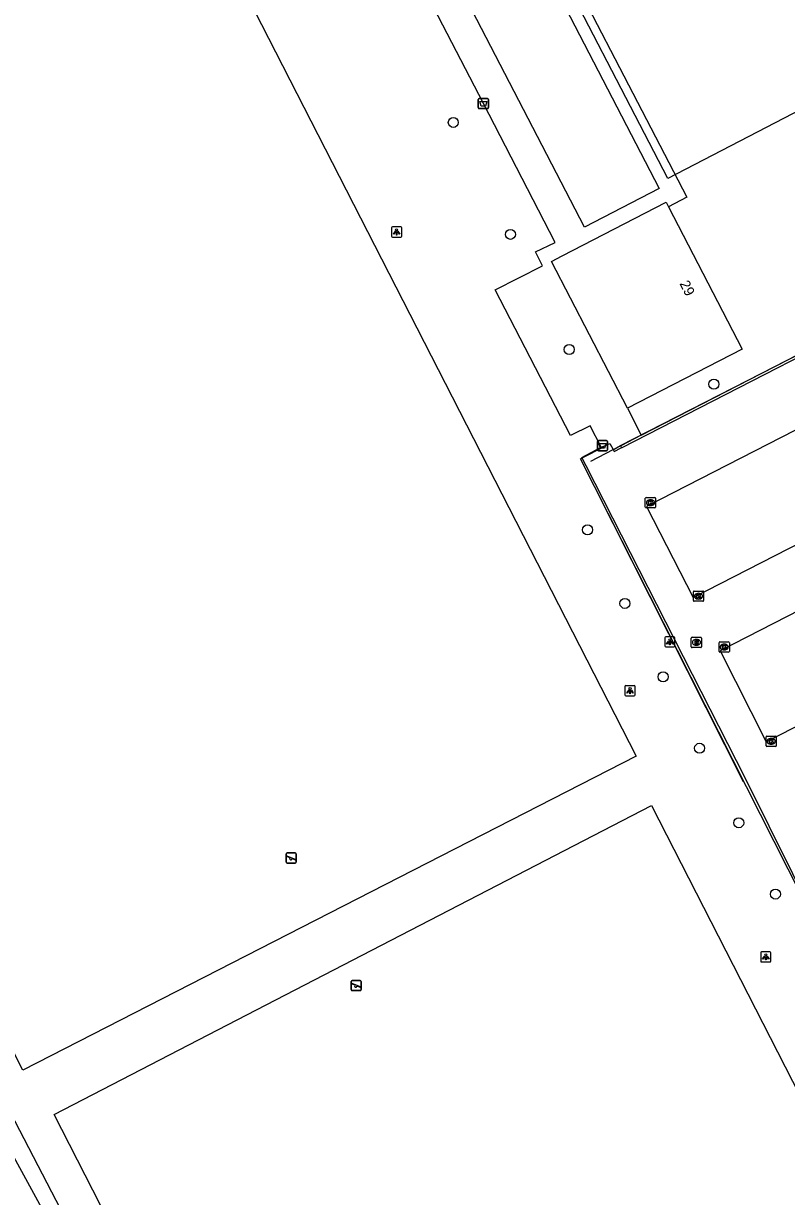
# Model space of a CAD drawing. Extents: x 158838 to 160074, y 386376 to 387776.
# Drawn here: x 159688.3 to 159762.7, y 387239.8 to 387354.1 of the extents above; entities that cross this region are included whole.
import ezdxf

# ---------------------------------------------------------------- set-up
doc = ezdxf.new("R2010")
doc.units = 0
for name, color, linetype in [('IMGEO_Afvalbak', 7, 'Continuous'), ('IMGEO_Boom', 7, 'Continuous'), ('IMGEO_Groenvoorziening', 7, 'Continuous'), ('IMGEO_Hek', 7, 'Continuous'), ('IMGEO_Kolk', 7, 'Continuous'), ('IMGEO_Lichtpunt', 7, 'Continuous'), ('IMGEO_Pand', 7, 'Continuous'), ('IMGEO_Pand_nummerreeks', 7, 'Continuous'), ('IMGEO_Pand_vergunning_verleend', 7, 'Continuous'), ('IMGEO_Rijbaan_lokaal_open', 7, 'Continuous'), ('IMGEO_Rioolput', 7, 'Continuous'), ('IMGEO_Speelvoorziening', 7, 'Continuous'), ('IMGEO_Voetpad_open', 7, 'Continuous')]:
    doc.layers.add(name, color=color, linetype=linetype)

msp = doc.modelspace()

# ---------------------------------------------------------------- linework, layer by layer
at = {"layer": 'IMGEO_Afvalbak'}
for p, q in [((159732.74, 387346.82), (159733.53, 387346.82)), ((159733.53, 387346.82), (159732.74, 387346.82)), ((159732.64, 387345.92), (159732.64, 387346.72)), ((159732.64, 387346.72), (159732.64, 387345.92)), ((159733.53, 387345.82), (159732.74, 387345.82)), ((159732.74, 387345.82), (159733.53, 387345.82)), ((159733.63, 387346.72), (159733.63, 387345.92)), ((159733.63, 387345.92), (159733.63, 387346.72)), ((159744.27, 387312.58), (159744.27, 387313.38)), ((159744.27, 387313.38), (159744.27, 387312.58)), ((159744.37, 387313.48), (159745.15, 387313.48)), ((159745.15, 387313.48), (159744.37, 387313.48)), ((159745.15, 387312.48), (159744.37, 387312.48)), ((159744.37, 387312.48), (159745.15, 387312.48)), ((159745.25, 387313.38), (159745.25, 387312.58)), ((159745.25, 387312.58), (159745.25, 387313.38))]:
    msp.add_line(p, q, dxfattribs=at)
for points in [[(159732.79, 387346.53), (159733.49, 387346.53), (159733.34, 387346.06), (159732.94, 387346.06), (159732.79, 387346.53)], [(159744.41, 387313.19), (159745.11, 387313.19), (159744.96, 387312.72), (159744.56, 387312.72), (159744.41, 387313.19)]]:
    msp.add_lwpolyline(points, dxfattribs=at)
for centre, start, end in [((159732.74, 387346.72), 90, 180), ((159732.74, 387346.72), 90, 180), ((159733.53, 387346.72), 0, 90), ((159733.53, 387346.72), 360, 90), ((159732.74, 387345.92), 180, 270), ((159732.74, 387345.92), 180, 270), ((159733.53, 387345.92), 270, 0), ((159733.53, 387345.92), 270, 0), ((159744.37, 387313.38), 90, 180), ((159744.37, 387313.38), 90, 180), ((159744.37, 387312.58), 180, 270), ((159744.37, 387312.58), 180, 270), ((159745.15, 387313.38), 0, 90), ((159745.15, 387313.38), 360, 90), ((159745.15, 387312.58), 270, 0), ((159745.15, 387312.58), 270, 0)]:
    msp.add_arc(centre, 0.1, start, end, dxfattribs=at)
at = {"layer": 'IMGEO_Boom'}
for centre in [(159730.21, 387344.48), (159735.78, 387333.57), (159741.51, 387322.35), (159755.62, 387318.97), (159743.3, 387304.78), (159746.94, 387297.61), (159750.66, 387290.45), (159754.22, 387283.49), (159758.04, 387276.23), (159761.61, 387269.28)]:
    msp.add_circle(centre, 0.489, dxfattribs=at)
at = {"layer": 'IMGEO_Groenvoorziening'}
for points in [[(159748.05, 387282.73), (159688.23, 387252.12), (159642.62, 387341.64), (159702.54, 387371.55), (159748.05, 387282.73)], [(159632.72, 387355.94), (159686.13, 387249.72), (159722.61, 387179.43), (159735.75, 387153)], [(159748.54, 387314), (159801.52, 387341.21)], [(159766.36, 387266.8), (159765.55, 387266.39), (159742.62, 387311.69), (159742.78, 387311.77)], [(159652.99, 387304.82), (159655.49, 387303.01), (159670.69, 387275.54), (159684.14, 387249.87), (159686.55, 387245.13), (159695.13, 387229.41), (159707.11, 387205.18), (159719.16, 387181.9), (159728.39, 387164.38), (159734.06, 387152.55), (159734.16, 387152.35)], [(159749.52, 387277.92), (159796.56, 387186.02), (159738.13, 387156.2), (159691.3, 387247.79), (159749.52, 387277.92)]]:
    msp.add_lwpolyline(points, dxfattribs=at)
at = {"layer": 'IMGEO_Hek'}
for points in [[(159743.62, 387311.47), (159745.78, 387312.6), (159745.88, 387312.65), (159746.52, 387312.98), (159778.13, 387329.18), (159801.67, 387341.2), (159803.48, 387342.13)], [(159758.51, 387280.21), (159743.96, 387309.01), (159742.74, 387311.42), (159742.61, 387311.69), (159742.78, 387311.78), (159744.9, 387312.86)]]:
    msp.add_lwpolyline(points, dxfattribs=at)
at = {"layer": 'IMGEO_Kolk'}
for p, q in [((159749.01, 387307.92), (159749.86, 387307.92)), ((159748.93, 387306.99), (159748.93, 387307.85)), ((159749.86, 387306.92), (159749.01, 387306.92)), ((159749.42, 387307.7), (159749.45, 387307.7)), ((159749.44, 387307.14), (159749.42, 387307.14)), ((159749.93, 387307.85), (159749.93, 387306.99)), ((159753.69, 387298.81), (159754.54, 387298.81)), ((159753.61, 387297.88), (159753.61, 387298.74)), ((159754.54, 387297.81), (159753.69, 387297.81)), ((159754.1, 387298.59), (159754.13, 387298.59)), ((159754.12, 387298.03), (159754.1, 387298.03)), ((159754.61, 387298.74), (159754.61, 387297.88)), ((159756.12, 387292.92), (159756.12, 387293.78)), ((159756.19, 387293.85), (159757.05, 387293.85)), ((159756.63, 387293.07), (159756.6, 387293.07)), ((159756.61, 387293.63), (159756.63, 387293.63)), ((159757.12, 387293.78), (159757.12, 387292.92)), ((159757.05, 387292.85), (159756.19, 387292.85)), ((159760.7, 387283.74), (159760.7, 387284.6)), ((159760.78, 387284.67), (159761.63, 387284.67)), ((159761.19, 387284.45), (159761.21, 387284.45)), ((159761.7, 387284.6), (159761.7, 387283.74)), ((159761.63, 387283.67), (159760.78, 387283.67)), ((159761.21, 387283.89), (159761.19, 387283.89))]:
    msp.add_line(p, q, dxfattribs=at)
for points in [[(159749.01, 387307.92), (159749.86, 387307.92)], [(159748.93, 387306.99), (159748.93, 387307.85)], [(159749.86, 387306.92), (159749.01, 387306.92)], [(159749.25, 387307.62), (159749.38, 387307.62), (159749.38, 387307.47), (159749.51, 387307.62), (159749.67, 387307.62), (159749.53, 387307.47), (159749.68, 387307.22), (159749.53, 387307.22), (159749.44, 387307.39), (159749.38, 387307.32), (159749.38, 387307.22), (159749.25, 387307.22), (159749.25, 387307.62)], [(159749.93, 387307.85), (159749.93, 387306.99)], [(159753.69, 387298.81), (159754.54, 387298.81)], [(159753.61, 387297.88), (159753.61, 387298.74)], [(159754.54, 387297.81), (159753.69, 387297.81)], [(159753.93, 387298.51), (159754.06, 387298.51), (159754.06, 387298.36), (159754.19, 387298.51), (159754.35, 387298.51), (159754.2, 387298.36), (159754.36, 387298.11), (159754.2, 387298.11), (159754.12, 387298.28), (159754.06, 387298.21), (159754.06, 387298.11), (159753.93, 387298.11), (159753.93, 387298.51)], [(159754.61, 387298.74), (159754.61, 387297.88)], [(159756.12, 387292.92), (159756.12, 387293.78)], [(159756.19, 387293.85), (159757.05, 387293.85)], [(159756.44, 387293.55), (159756.56, 387293.55), (159756.56, 387293.4), (159756.69, 387293.55), (159756.86, 387293.55), (159756.71, 387293.4), (159756.86, 387293.15), (159756.71, 387293.15), (159756.63, 387293.32), (159756.56, 387293.25), (159756.56, 387293.15), (159756.44, 387293.15), (159756.44, 387293.55)], [(159757.12, 387293.78), (159757.12, 387292.92)], [(159757.05, 387292.85), (159756.19, 387292.85)], [(159760.7, 387283.74), (159760.7, 387284.6)], [(159760.78, 387284.67), (159761.63, 387284.67)], [(159761.02, 387284.37), (159761.15, 387284.37), (159761.15, 387284.22), (159761.27, 387284.37), (159761.44, 387284.37), (159761.29, 387284.22), (159761.45, 387283.97), (159761.29, 387283.97), (159761.21, 387284.13), (159761.15, 387284.07), (159761.15, 387283.97), (159761.02, 387283.97), (159761.02, 387284.37)], [(159761.7, 387284.6), (159761.7, 387283.74)], [(159761.63, 387283.67), (159760.78, 387283.67)]]:
    msp.add_lwpolyline(points, dxfattribs=at)
for centre, start, end in [((159749.01, 387307.85), 91.552, 178.448), ((159749.01, 387307.85), 91.552, 178.448), ((159749.86, 387307.85), 1.552, 88.448), ((159749.86, 387307.85), 1.552, 88.448), ((159749.01, 387307), 181.552, 268.448), ((159749.01, 387307), 181.552, 268.448), ((159749.86, 387307), 271.552, 358.448), ((159749.86, 387307), 271.552, 358.448), ((159753.69, 387298.74), 91.552, 178.448), ((159753.69, 387298.74), 91.552, 178.448), ((159754.54, 387298.74), 1.552, 88.448), ((159754.54, 387298.74), 1.552, 88.448), ((159753.69, 387297.89), 181.552, 268.448), ((159753.69, 387297.89), 181.552, 268.448), ((159754.54, 387297.89), 271.552, 358.448), ((159754.54, 387297.89), 271.552, 358.448), ((159756.19, 387293.78), 91.552, 178.448), ((159756.19, 387293.78), 91.552, 178.448), ((159757.04, 387293.78), 1.552, 88.448), ((159757.04, 387293.78), 1.552, 88.448), ((159756.19, 387292.93), 181.552, 268.448), ((159756.19, 387292.93), 181.552, 268.448), ((159757.04, 387292.93), 271.552, 358.448), ((159757.04, 387292.93), 271.552, 358.448), ((159760.78, 387284.59), 91.552, 178.448), ((159760.78, 387284.59), 91.552, 178.448), ((159761.63, 387284.59), 1.552, 88.448), ((159761.63, 387284.59), 1.552, 88.448), ((159760.78, 387283.75), 181.552, 268.448), ((159760.78, 387283.75), 181.552, 268.448), ((159761.63, 387283.75), 271.552, 358.448), ((159761.63, 387283.75), 271.552, 358.448)]:
    msp.add_arc(centre, 0.0765, start, end, dxfattribs=at)
for centre, major_axis, ratio, start_param, end_param in [((159749.42, 387307.42), (-0.387, 0.002), 0.722429, 4.712389, 7.853982), ((159749.44, 387307.42), (-0.39, 0.002), 0.717154, 1.570796, 4.712389), ((159754.1, 387298.31), (-0.387, 0.002), 0.722429, 4.712389, 7.853982), ((159754.12, 387298.31), (-0.39, 0.002), 0.717154, 1.570796, 4.712389), ((159756.61, 387293.35), (-0.387, 0.002), 0.722429, 4.712389, 7.853982), ((159756.63, 387293.35), (-0.39, 0.002), 0.717154, 1.570796, 4.712389), ((159761.19, 387284.17), (-0.387, 0.002), 0.722429, 4.712389, 7.853982), ((159761.21, 387284.17), (-0.39, 0.002), 0.717154, 1.570796, 4.712389)]:
    msp.add_ellipse(centre, major_axis=major_axis, ratio=ratio, start_param=start_param, end_param=end_param, dxfattribs=at)
at = {"layer": 'IMGEO_Lichtpunt'}
for p, q in [((159724.18, 387334.2), (159724.18, 387333.4)), ((159724.18, 387334.2), (159724.18, 387333.4)), ((159725.09, 387334.3), (159724.28, 387334.3)), ((159725.09, 387334.3), (159724.28, 387334.3)), ((159725.18, 387333.4), (159725.18, 387334.2)), ((159725.18, 387333.4), (159725.18, 387334.2)), ((159724.28, 387333.3), (159725.09, 387333.3)), ((159724.28, 387333.3), (159725.09, 387333.3)), ((159750.82, 387294.26), (159750.82, 387293.46)), ((159750.82, 387294.26), (159750.82, 387293.46)), ((159751.72, 387294.36), (159750.92, 387294.36)), ((159751.72, 387294.36), (159750.92, 387294.36)), ((159751.82, 387293.46), (159751.82, 387294.26)), ((159751.82, 387293.46), (159751.82, 387294.26)), ((159750.92, 387293.36), (159751.72, 387293.36)), ((159750.92, 387293.36), (159751.72, 387293.36)), ((159746.94, 387289.5), (159746.94, 387288.69)), ((159746.94, 387289.5), (159746.94, 387288.69)), ((159747.84, 387289.59), (159747.04, 387289.59)), ((159747.84, 387289.59), (159747.04, 387289.59)), ((159747.04, 387288.6), (159747.84, 387288.6)), ((159747.04, 387288.6), (159747.84, 387288.6)), ((159747.94, 387288.69), (159747.94, 387289.5)), ((159747.94, 387288.69), (159747.94, 387289.5)), ((159760.18, 387263.57), (159760.18, 387262.76)), ((159760.18, 387263.57), (159760.18, 387262.76)), ((159761.08, 387263.66), (159760.27, 387263.66)), ((159761.08, 387263.66), (159760.27, 387263.66)), ((159761.17, 387262.76), (159761.17, 387263.57)), ((159761.17, 387262.76), (159761.17, 387263.57)), ((159760.27, 387262.67), (159761.08, 387262.67)), ((159760.27, 387262.67), (159761.08, 387262.67))]:
    msp.add_line(p, q, dxfattribs=at)
for points in [[(159724.56, 387333.87), (159724.6, 387333.84), (159724.41, 387333.58), (159724.37, 387333.6), (159724.56, 387333.87)], [(159724.66, 387333.82), (159724.71, 387333.82), (159724.71, 387333.5), (159724.66, 387333.5), (159724.66, 387333.82)], [(159724.77, 387333.84), (159724.81, 387333.87), (159725, 387333.6), (159724.96, 387333.58), (159724.77, 387333.84)], [(159751.2, 387293.93), (159751.24, 387293.9), (159751.05, 387293.64), (159751.01, 387293.66), (159751.2, 387293.93)], [(159751.3, 387293.88), (159751.35, 387293.88), (159751.35, 387293.56), (159751.3, 387293.56), (159751.3, 387293.88)], [(159751.41, 387293.9), (159751.45, 387293.93), (159751.63, 387293.66), (159751.6, 387293.64), (159751.41, 387293.9)], [(159747.32, 387289.16), (159747.35, 387289.13), (159747.17, 387288.87), (159747.13, 387288.9), (159747.32, 387289.16)], [(159747.42, 387289.11), (159747.46, 387289.11), (159747.46, 387288.79), (159747.42, 387288.79), (159747.42, 387289.11)], [(159747.53, 387289.13), (159747.57, 387289.16), (159747.75, 387288.9), (159747.71, 387288.87), (159747.53, 387289.13)], [(159760.55, 387263.23), (159760.59, 387263.2), (159760.4, 387262.94), (159760.36, 387262.97), (159760.55, 387263.23)], [(159760.65, 387263.18), (159760.7, 387263.18), (159760.7, 387262.86), (159760.65, 387262.86), (159760.65, 387263.18)], [(159760.76, 387263.2), (159760.8, 387263.23), (159760.99, 387262.97), (159760.95, 387262.94), (159760.76, 387263.2)]]:
    msp.add_lwpolyline(points, dxfattribs=at)
for centre in [(159724.68, 387334), (159751.32, 387294.06), (159747.44, 387289.3), (159760.68, 387263.37)]:
    msp.add_circle(centre, 0.0994, dxfattribs=at)
for centre, start, end in [((159724.28, 387334.2), 90, 180), ((159724.28, 387334.2), 90, 180), ((159725.09, 387334.2), 0, 90), ((159725.09, 387334.2), 0, 90), ((159724.28, 387333.4), 180, 270), ((159724.28, 387333.4), 180, 270), ((159725.09, 387333.4), 270, 0), ((159725.09, 387333.4), 270, 360), ((159750.92, 387294.26), 90, 180), ((159750.92, 387294.26), 90, 180), ((159751.72, 387294.26), 0, 90), ((159751.72, 387294.26), 0, 90), ((159750.92, 387293.46), 180, 270), ((159750.92, 387293.46), 180, 270), ((159751.72, 387293.46), 270, 0), ((159751.72, 387293.46), 270, 360), ((159747.04, 387289.5), 90, 180), ((159747.04, 387289.5), 90, 180), ((159747.04, 387288.69), 180, 270), ((159747.04, 387288.69), 180, 270), ((159747.84, 387289.5), 0, 90), ((159747.84, 387289.5), 0, 90), ((159747.84, 387288.69), 270, 0), ((159747.84, 387288.69), 270, 360), ((159760.27, 387263.57), 90, 180), ((159760.27, 387263.57), 90, 180), ((159761.08, 387263.57), 0, 90), ((159761.08, 387263.57), 0, 90), ((159760.27, 387262.76), 180, 270), ((159760.27, 387262.76), 180, 270), ((159761.08, 387262.76), 270, 0), ((159761.08, 387262.76), 270, 360)]:
    msp.add_arc(centre, 0.0946, start, end, dxfattribs=at)
at = {"layer": 'IMGEO_Pand'}
for points in [[(159728.83, 387361.62), (159736.12, 387365.4), (159750.27, 387338.04), (159743, 387334.26), (159728.83, 387361.62)], [(159747.2, 387316.62), (159739.79, 387330.94), (159740.83, 387331.47), (159750.95, 387336.71), (159751.19, 387336.25)], [(159751.19, 387336.25), (159758.36, 387322.39), (159747.2, 387316.62)]]:
    msp.add_lwpolyline(points, dxfattribs=at)
at = {"layer": 'IMGEO_Pand_vergunning_verleend'}
msp.add_lwpolyline([(159738.41, 387363.53), (159769.06, 387379.42), (159775.12, 387367.74), (159763.63, 387361.79), (159770.3, 387348.94), (159751.12, 387339), (159738.41, 387363.53)], dxfattribs=at)
at = {"layer": 'IMGEO_Rijbaan_lokaal_open'}
for points in [[(159746.57, 387312.76), (159746.66, 387312.8), (159778.24, 387328.98), (159801.67, 387340.95)], [(159801.02, 387333.68), (159800.3, 387333.31), (159749.03, 387307.05), (159753.58, 387298.18), (159805.57, 387324.8), (159801.02, 387333.68)], [(159756.22, 387292.99), (159760.72, 387284.11), (159812.8, 387310.8), (159808.21, 387319.62), (159756.22, 387292.99)], [(159742.78, 387311.77), (159742.78, 387311.78), (159742.75, 387311.84), (159744.64, 387312.82)], [(159744.64, 387312.82), (159744.78, 387312.89), (159744.87, 387312.93), (159745.46, 387313.19), (159745.78, 387312.6), (159745.89, 387312.41), (159746.57, 387312.76)], [(159766.3, 387266.94), (159765.63, 387266.61), (159758.69, 387280.53), (159743.16, 387311.02), (159742.78, 387311.77)]]:
    msp.add_lwpolyline(points, dxfattribs=at)
at = {"layer": 'IMGEO_Rioolput'}
for p, q in [((159753.41, 387293.38), (159753.41, 387294.23)), ((159753.48, 387294.31), (159754.34, 387294.31)), ((159754.41, 387294.23), (159754.41, 387293.38)), ((159754.34, 387293.31), (159753.48, 387293.31)), ((159753.9, 387294.09), (159753.92, 387294.09)), ((159753.92, 387293.53), (159753.9, 387293.53))]:
    msp.add_line(p, q, dxfattribs=at)
for points in [[(159753.41, 387293.38), (159753.41, 387294.23)], [(159753.48, 387294.31), (159754.34, 387294.31)], [(159754.41, 387294.23), (159754.41, 387293.38)], [(159754.34, 387293.31), (159753.48, 387293.31)], [(159754, 387294), (159753.75, 387294.01), (159753.75, 387293.61)], [(159753.75, 387293.61), (159753.87, 387293.61), (159753.87, 387293.77), (159753.88, 387293.77)], [(159753.93, 387293.93), (159753.87, 387293.93), (159753.87, 387293.84)], [(159753.87, 387293.84), (159753.92, 387293.84)], [(159753.93, 387293.74), (159754, 387293.61), (159754.14, 387293.61), (159754.07, 387293.73)]]:
    msp.add_lwpolyline(points, dxfattribs=at)
for centre, radius, start, end in [((159753.49, 387294.23), 0.0765, 91.552, 178.448), ((159753.49, 387294.23), 0.0765, 91.552, 178.448), ((159754.33, 387294.23), 0.0765, 1.552, 88.448), ((159754.33, 387294.23), 0.0765, 1.552, 88.448), ((159753.49, 387293.38), 0.0765, 181.552, 268.448), ((159753.49, 387293.38), 0.0765, 181.552, 268.448), ((159753.88, 387293.72), 0.0533, 26.0293, 88.6989), ((159753.91, 387294.03), 0.19, 274.7715, 282.9687), ((159753.93, 387293.83), 0.0964, 77.0061, 93.1865), ((159753.95, 387293.89), 0.0378, 276.6634, 79.6772), ((159754, 387293.89), 0.109, 350.3612, 89.416), ((159754, 387293.89), 0.112, 277.5842, 350.9817), ((159753.98, 387293.68), 0.108, 29.5134, 73.7905), ((159754.33, 387293.38), 0.0765, 271.552, 358.448), ((159754.33, 387293.38), 0.0765, 271.552, 358.448)]:
    msp.add_arc(centre, radius, start, end, dxfattribs=at)
for centre, major_axis, ratio, start_param, end_param in [((159753.9, 387293.81), (-0.387, 0.002), 0.722429, 4.712389, 7.853982), ((159753.92, 387293.81), (-0.39, 0.002), 0.717154, 1.570796, 4.712389)]:
    msp.add_ellipse(centre, major_axis=major_axis, ratio=ratio, start_param=start_param, end_param=end_param, dxfattribs=at)
at = {"layer": 'IMGEO_Speelvoorziening'}
for p, q in [((159713.91, 387272.39), (159713.91, 387273.19)), ((159713.91, 387273.19), (159713.91, 387272.39)), ((159714.29, 387272.82), (159713.95, 387272.95)), ((159713.98, 387273.01), (159714.85, 387272.66)), ((159714.01, 387273.29), (159714.8, 387273.29)), ((159714.8, 387273.29), (159714.01, 387273.29)), ((159714.83, 387272.6), (159714.49, 387272.74)), ((159714.9, 387273.19), (159714.9, 387272.39)), ((159714.9, 387272.39), (159714.9, 387273.19)), ((159714.8, 387272.29), (159714.01, 387272.29)), ((159714.01, 387272.29), (159714.8, 387272.29)), ((159720.24, 387259.97), (159720.24, 387260.77)), ((159720.24, 387260.77), (159720.24, 387259.97)), ((159720.62, 387260.4), (159720.28, 387260.53)), ((159720.31, 387260.6), (159721.18, 387260.24)), ((159720.34, 387260.87), (159721.13, 387260.87)), ((159721.13, 387260.87), (159720.34, 387260.87)), ((159721.16, 387260.18), (159720.82, 387260.32)), ((159721.23, 387260.77), (159721.23, 387259.97)), ((159721.23, 387259.97), (159721.23, 387260.77)), ((159721.13, 387259.87), (159720.34, 387259.87)), ((159720.34, 387259.87), (159721.13, 387259.87))]:
    msp.add_line(p, q, dxfattribs=at)
for centre, radius, start, end in [((159714.01, 387273.19), 0.1, 90, 180), ((159714.01, 387273.19), 0.1, 90, 180), ((159713.96, 387272.98), 0.0327, 68.078, 248.078), ((159714.37, 387272.73), 0.12, 130.9928, 5.1632), ((159714.8, 387273.19), 0.1, 0, 90), ((159714.8, 387273.19), 0.1, 360, 90), ((159714.84, 387272.63), 0.0327, 248.078, 68.078), ((159714.01, 387272.39), 0.1, 180, 270), ((159714.01, 387272.39), 0.1, 180, 270), ((159714.8, 387272.39), 0.1, 270, 0), ((159714.8, 387272.39), 0.1, 270, 0), ((159720.34, 387260.77), 0.1, 90, 180), ((159720.34, 387260.77), 0.1, 90, 180), ((159720.34, 387259.97), 0.1, 180, 270), ((159720.34, 387259.97), 0.1, 180, 270), ((159720.29, 387260.56), 0.0327, 68.078, 248.078), ((159720.7, 387260.31), 0.12, 130.9928, 5.1632), ((159721.13, 387260.77), 0.1, 0, 90), ((159721.13, 387260.77), 0.1, 360, 90), ((159721.13, 387259.97), 0.1, 270, 0), ((159721.13, 387259.97), 0.1, 270, 0), ((159721.17, 387260.21), 0.0327, 248.078, 68.078)]:
    msp.add_arc(centre, radius, start, end, dxfattribs=at)
at = {"layer": 'IMGEO_Voetpad_open'}
for points in [[(159737.21, 387367.55), (159752.96, 387337.18), (159751.19, 387336.25)], [(159744.64, 387312.82), (159743.55, 387314.92), (159741.62, 387313.97), (159734.28, 387328.16), (159738.9, 387330.49), (159738.21, 387331.86), (159740.15, 387332.78), (159733.14, 387346.32), (159723.89, 387364.19)], [(159747.2, 387316.62), (159748.54, 387314)], [(159748.54, 387314), (159746.53, 387312.96), (159746.57, 387312.76)]]:
    msp.add_lwpolyline(points, dxfattribs=at)

# ---------------------------------------------------------------- texts
at = {"layer": 'IMGEO_Pand_nummerreeks'}
msp.add_text('29', height=1, rotation=297.3528, dxfattribs=at).set_placement((159752.24, 387328.77))

doc.saveas('drawing.dxf')
